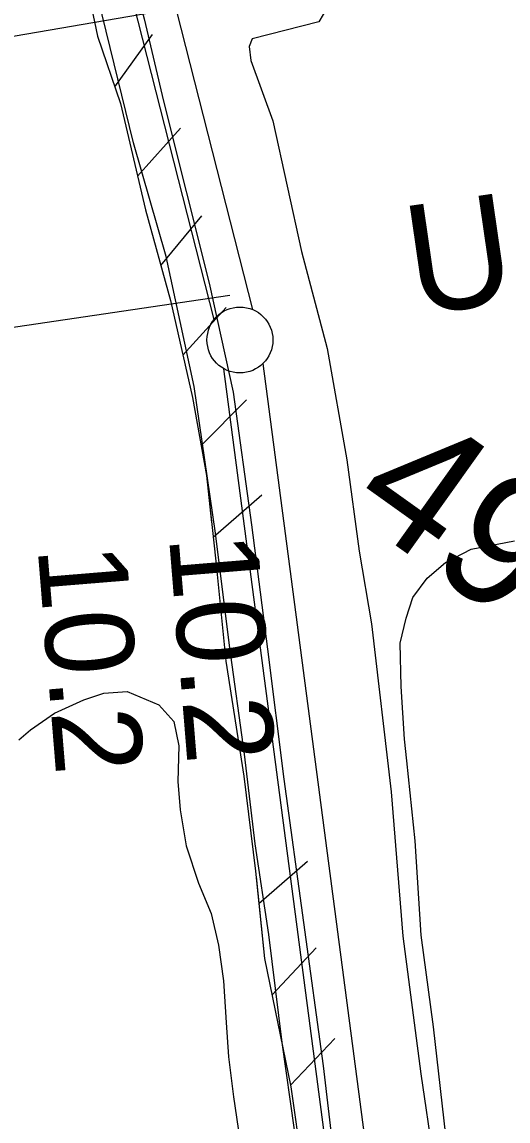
# Model space of a CAD drawing. Extents: x 3715084 to 3753216, y 488173 to 513963.
# Drawn here: x 3735345 to 3735714, y 506166 to 506999 of the extents above; entities that cross this region are included whole.
import ezdxf

# ---------------------------------------------------------------- set-up
doc = ezdxf.new("R2010")
doc.units = 0
for name, color, linetype in [('V-CHAN-DOCK', 7, 'Continuous'), ('V-FLOD-BASE', 7, 'Continuous'), ('V-LEVE-TOET', 7, 'Continuous'), ('V-RIVR-RANG', 7, 'Continuous'), ('V-RIVR-RANG-IDEN', 7, 'Continuous'), ('V-RRAP-FSHR', 7, 'Continuous'), ('V-SITE-VEGE', 7, 'Continuous'), ('V-SURV-IDEN', 7, 'Continuous'), ('V-SURV-LINE', 7, 'Continuous')]:
    doc.layers.add(name, color=color, linetype=linetype)

msp = doc.modelspace()

# ---------------------------------------------------------------- linework, layer by layer
at = {"layer": 'V-CHAN-DOCK'}
msp.add_lwpolyline([(3735443.382, 507006.30700000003), (3735098.363, 506947.304), (3735114.506, 506859.417), (3735081.6, 506853.201), (3735049.031, 507047.12), (3735078.4790000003, 507053.379), (3735095.0700000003, 506967.64900000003), (3735440.082, 507025.788), (3735443.382, 507006.30700000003)], dxfattribs=at)
at = {"layer": 'V-FLOD-BASE'}
msp.add_lwpolyline([(3735358.134, 507320.44200000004), (3735394.113, 507185.159), (3735427.561, 507040.398), (3735438.292, 507001.836), (3735452.807, 506939.254), (3735487.522, 506801.446), (3735505.821, 506718.635), (3735519.6920000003, 506618.125), (3735531.667, 506523.94), (3735544.272, 506425.329), (3735573.903, 506207.876), (3735585.873, 506106.738)], dxfattribs=at)
at = {"layer": 'V-LEVE-TOET'}
for points in [[(3735430.023, 506907.86), (3735302.625, 507427.278), (3735275.159, 507535.128), (3735245.125, 507654.071), (3735222.413, 507747.265), (3735196.278, 507855.547), (3735178.094, 507931.565)], [(3735576.074, 507038.7), (3735577.954, 507023.316), (3735577.341, 507010.60000000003), (3735570.634, 506999.461), (3735520.038, 506986.585), (3735517.7770000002, 506980.847), (3735519.018, 506970.205), (3735535.919, 506924.449)], [(3735535.919, 506924.449), (3735557.668, 506825.498), (3735577.008, 506751.776), (3735591.968, 506667.43700000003), (3735601.313, 506598.09), (3735610.664, 506543.113), (3735625.611, 506415.668), (3735634.3170000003, 506306.344), (3735648.022, 506202.01300000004), (3735666.716, 506074.568)], [(3735552.19, 506159.422), (3735542.843, 506225.64400000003), (3735532.877, 506307.485), (3735522.2830000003, 506376.205), (3735514.187, 506444.299), (3735502.972, 506526.764), (3735492.384, 506611.727), (3735476.182, 506722.93), (3735454.98, 506821.641), (3735430.023, 506907.86)]]:
    msp.add_lwpolyline(points, dxfattribs=at)
at = {"layer": 'V-RIVR-RANG'}
msp.add_line((3735503.095, 506791.9850000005), (3734731.412, 506678.2580000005), dxfattribs=at)
at = {"layer": 'V-RRAP-FSHR'}
for p, q in [((3735415.964, 506950.27900000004), (3735444.608, 506989.825)), ((3735433.1380000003, 506882.48000000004), (3735465.77, 506918.806)), ((3735450.759, 506814.749), (3735481.823, 506852.425)), ((3735467.4990000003, 506746.8), (3735500.315, 506782.96)), ((3735481.449, 506678.219), (3735515.759, 506712.965)), ((3735490.559, 506608.858), (3735527.369, 506640.943)), ((3735525.24, 506331.081), (3735562.144, 506363.059)), ((3735535.173, 506261.871), (3735568.753, 506297.32300000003)), ((3735549.193, 506193.29000000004), (3735582.773, 506228.742))]:
    msp.add_line(p, q, dxfattribs=at)
for points in [[(3735353.924, 507203.574), (3735378.876, 507097.787), (3735394.679, 507027.563), (3735402.682, 506988.669), (3735420.3340000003, 506937.646), (3735439.08, 506856.87700000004), (3735458.079, 506788.342), (3735474.7800000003, 506714.694), (3735485.5810000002, 506655.62200000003), (3735489.395, 506619.793)], [(3735402.682, 506988.669), (3735420.3340000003, 506937.646), (3735439.08, 506856.87700000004), (3735458.079, 506788.342), (3735474.7800000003, 506714.694), (3735485.5810000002, 506655.62200000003), (3735492.489, 506590.722), (3735500.238, 506514.84500000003), (3735513.758, 506427.523), (3735522.7120000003, 506355.503), (3735529.565, 506289.303), (3735549.4420000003, 506192.074), (3735557.913, 506133.36100000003), (3735574.037, 506002.683), (3735589.702, 505885.832)], [(3735523.156, 506351.213), (3735529.565, 506289.303), (3735549.4420000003, 506192.074), (3735557.913, 506133.36100000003), (3735574.037, 506002.683), (3735589.702, 505885.832), (3735590.745, 505867.291), (3735596.876, 505808.67600000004), (3735607.757, 505708.179), (3735613.88, 505654.864)]]:
    msp.add_lwpolyline(points, dxfattribs=at)
at = {"layer": 'V-SITE-VEGE'}
for points in [[(3735668.4220000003, 506143.993), (3735657.7090000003, 506237.55), (3735648.253, 506307.085), (3735643.8540000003, 506378.515), (3735637.557, 506439.2), (3735635.666, 506455.637), (3735633.151, 506495.46), (3735632.5330000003, 506528.331), (3735636.965, 506547.291), (3735642.025, 506563.093), (3735652.779, 506577.63), (3735666.687, 506589.63300000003), (3735686.289, 506599.738), (3735719.159, 506606.04600000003)], [(3735342.997, 506455.113), (3735351.848, 506462.694), (3735370.184, 506475.331), (3735392.313, 506485.435), (3735407.484, 506490.488), (3735425.183, 506491.743), (3735449.2, 506481.62200000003), (3735460.575, 506468.976), (3735464.359, 506450.64400000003), (3735463.718, 506423.463), (3735465.6070000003, 506401.969), (3735470.02, 506374.79000000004), (3735479.492, 506346.341), (3735488.964, 506323.58), (3735494.645, 506299.559), (3735498.4280000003, 506272.376), (3735500.312, 506240.76900000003), (3735502.2, 506214.854), (3735505.981, 506184.51), (3735512.917, 506136.466)]]:
    msp.add_lwpolyline(points, dxfattribs=at)
at = {"layer": 'V-SURV-LINE'}
for points in [[(3734760.0918846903, 509762.7164219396), (3735520.4526038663, 506781.34756336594)], [(3735491.3812188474, 506773.9411720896), (3734731.020565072, 509755.3097742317)], [(3735645.696751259, 505617.04313588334), (3735498.5850739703, 506736.5183797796)], [(3735528.329321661, 506740.4273092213), (3735675.4410421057, 505620.95173691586)]]:
    msp.add_lwpolyline(points, dxfattribs=at)
msp.add_circle((3735510.853240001, 506758.2897000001), 25, dxfattribs=at)

# ---------------------------------------------------------------- texts
at = {"layer": 'V-RIVR-RANG'}
for p in [(3735456.930028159, 506609.30548471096), (3735357.285028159, 506600.88148471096)]:
    msp.add_text('10.2', height=66.99999999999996, rotation=274.6883257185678, dxfattribs=at).set_placement(p)
at = {"layer": 'V-RIVR-RANG-IDEN'}
msp.add_text('U-040', height=83, rotation=8.242325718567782, dxfattribs=at).set_placement((3735643.126427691, 506776.6813239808))
at = {"layer": 'V-SURV-IDEN'}
msp.add_text('491+49.4', height=99.99999999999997, rotation=324.48397419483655, dxfattribs=at).set_placement((3735591.220695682, 506629.4747844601))

doc.saveas('drawing.dxf')
